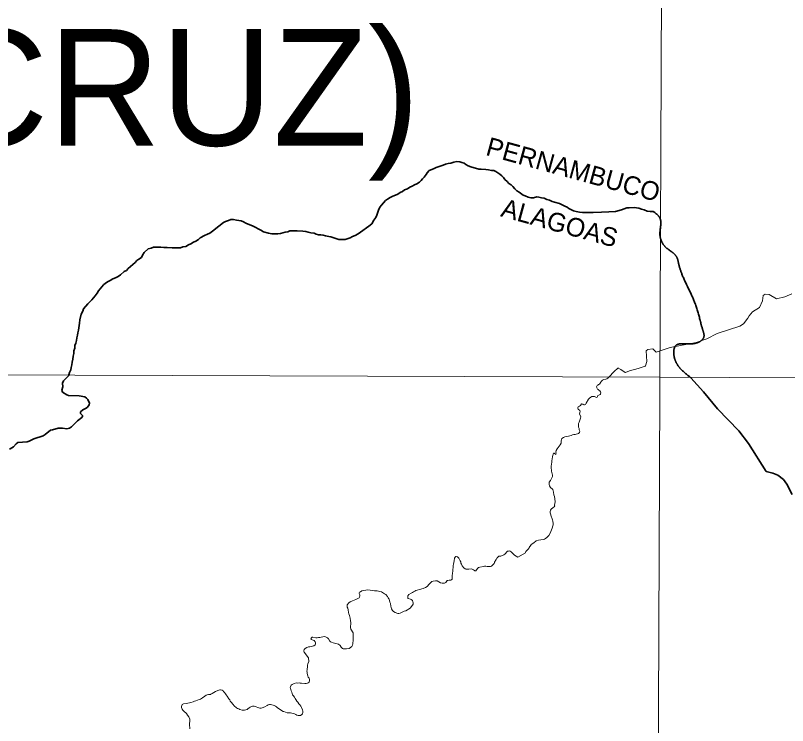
# Model space of a CAD drawing. Extents: x 553962 to 842807, y 8883888 to 9032388.
# Drawn here: x 593871 to 597188, y 8919494 to 8922544 of the extents above; entities that cross this region are included whole.
import ezdxf
from ezdxf.enums import TextEntityAlignment as Align

# ---------------------------------------------------------------- set-up
doc = ezdxf.new("R2010")
doc.units = 0
doc.header["$LTSCALE"] = 160
doc.linetypes.add('LONG_DASH_SHORT_DASH', pattern=[9.9, 6, -1.2, 1.5, -1.2])
doc.layers.add('6', color=7, linetype='Continuous', lineweight=13)

msp = doc.modelspace()

# ---------------------------------------------------------------- linework, layer by layer
at = {"layer": '6'}
for points in [[(596655.5, 8924715.8), (596593.3, 8909930.3), (596541.3, 8898204.5)], [(597206.9, 8921347.9), (597176.8, 8921335.1), (597140.6, 8921326.9), (597109.4, 8921345.3), (597091.8, 8921347), (597084, 8921340.9), (597080.4, 8921317.9), (597067.7, 8921289.1), (597038.2, 8921270.1), (597022.5, 8921254), (597017.6, 8921243.4), (596998.4, 8921219.3), (596982.5, 8921209.2), (596886.2, 8921177.5), (596841.4, 8921155.3), (596796, 8921139.4), (596684.4, 8921117.9), (596636.5, 8921101.1), (596623.7, 8921097.9), (596609.9, 8921111.7), (596587.7, 8921108.9), (596581.2, 8921103.5)], [(596581.2, 8921103.5), (596583.4, 8921058), (596577.4, 8921038.4), (596576.5, 8921036.9), (596546.9, 8921026.8), (596509.1, 8921016.7), (596491.7, 8921010.3), (596490, 8921010.8), (596472.1, 8921022.3), (596460.7, 8921029.2), (596459.6, 8921029.6), (596457.7, 8921028), (596445.2, 8921015.4), (596419.5, 8920988.9)], [(576954.6, 8921057), (596639.8, 8920989.8), (607636.3, 8920937.2), (623613.9, 8920839.1)], [(596419.5, 8920988.9), (596416.1, 8920985.5), (596411.6, 8920983.1), (596407.8, 8920981.7), (596399.5, 8920980), (596392.7, 8920976.5), (596389.8, 8920974.2), (596389.4, 8920973.2), (596388.5, 8920972.8), (596388, 8920971.8), (596387, 8920970.8), (596385.5, 8920968), (596383.2, 8920964.5), (596380.2, 8920960.7), (596376.2, 8920958.1), (596372.5, 8920956.2), (596369.6, 8920953.6), (596368.4, 8920952), (596367.4, 8920948.3), (596368.1, 8920946.1), (596368.2, 8920944.4), (596370, 8920941.5), (596371.9, 8920939.1), (596374.2, 8920937.3), (596377.3, 8920934.5), (596381, 8920931.9), (596384.8, 8920927.5), (596384.8, 8920927.5), (596385.6, 8920924.6), (596383.9, 8920916.4), (596383.6, 8920915.6), (596379.7, 8920913.5), (596373.2, 8920911.8), (596371.3, 8920906.5), (596370.2, 8920904.4), (596367.6, 8920903.1), (596364.1, 8920903.5), (596358.3, 8920907.2), (596357.3, 8920907.5), (596352.8, 8920907.7), (596347.5, 8920907.1), (596342.6, 8920904.7), (596337.1, 8920900), (596333.1, 8920895.9), (596322.9, 8920878.2)], [(596322.9, 8920878.2), (596321.8, 8920875.5), (596320.5, 8920873.2), (596315.8, 8920871.4), (596312.6, 8920871.3), (596310.4, 8920872.7), (596308.4, 8920874.5), (596303, 8920874.9), (596298.1, 8920868.6), (596293.7, 8920866.1), (596288.5, 8920862.6), (596287.3, 8920858.1), (596287.3, 8920855.8), (596289.2, 8920853.1), (596295.7, 8920846.8), (596296.2, 8920845.8), (596296.8, 8920842.9), (596295, 8920832), (596300.2, 8920819.4), (596299.3, 8920813.8), (596292.4, 8920797.3), (596290.7, 8920791.7), (596289.4, 8920786.3), (596290.7, 8920775), (596292.3, 8920769.4), (596293.4, 8920763.9), (596295.3, 8920758.3), (596294.3, 8920752.9), (596293.5, 8920751), (596289.7, 8920748.2), (596275.6, 8920744), (596269.9, 8920743.1), (596264.5, 8920741.9), (596258.8, 8920739.7), (596253.2, 8920738.4), (596247.6, 8920736.7), (596236.5, 8920735.2), (596230.9, 8920733.7), (596225.4, 8920731.3), (596218.8, 8920726.5), (596218.2, 8920725.5), (596216.7, 8920722.2), (596215.8, 8920715.7), (596215.7, 8920710.1), (596215.3, 8920707.1), (596211.6, 8920699.2), (596197.7, 8920682), (596193.8, 8920675.4), (596193.1, 8920667.7), (596194.2, 8920664.1), (596192.8, 8920660.7), (596192.2, 8920658.1), (596192, 8920658), (596185.8, 8920663.5), (596183.3, 8920663.3), (596181.1, 8920659.8), (596179.3, 8920654.3), (596178.1, 8920648.7), (596176.8, 8920637.8), (596175.7, 8920632), (596175.2, 8920626.1), (596173.4, 8920615.3), (596172.7, 8920609.8), (596172.8, 8920603.6), (596174.4, 8920586.9), (596175.3, 8920581.1), (596177.2, 8920575.1), (596177.8, 8920569.5), (596177.6, 8920563.3), (596177.3, 8920560), (596173.2, 8920551.4), (596169.7, 8920546), (596164.5, 8920539), (596163.8, 8920534.7), (596164.4, 8920529.3), (596165.8, 8920523.5), (596169.8, 8920515.6), (596179, 8920508.3), (596179.7, 8920507.3), (596181.2, 8920501.9), (596182.2, 8920495.7), (596184.6, 8920484.3), (596186.5, 8920477.5), (596189.9, 8920455.4)], [(596189.9, 8920455.4), (596189.5, 8920454.3), (596187.2, 8920440.2), (596187.2, 8920439.4), (596188.3, 8920437.7), (596188.3, 8920437.1), (596185.5, 8920433.8), (596181.5, 8920430.2), (596172.4, 8920423), (596169.5, 8920418.8), (596168.2, 8920412.8), (596168.7, 8920407.7), (596169.5, 8920402.7), (596172, 8920392.7), (596176.5, 8920381.4), (596178, 8920376.9), (596179.2, 8920371.6), (596180.6, 8920361.1), (596180.6, 8920356.3), (596179.6, 8920351.4), (596176.7, 8920340.8), (596168, 8920320.1), (596162.5, 8920310), (596158.8, 8920305.4), (596153.7, 8920300.7), (596148.8, 8920297.3), (596144, 8920294.9), (596139.2, 8920293.3), (596128.6, 8920290.9), (596118.2, 8920289.7), (596108.2, 8920286.6), (596097.6, 8920278.6)], [(596097.6, 8920278.6), (596087, 8920270.7), (596086.2, 8920270.4), (596080.9, 8920262.8), (596078.5, 8920257.9), (596076, 8920254.4), (596072.4, 8920250.1), (596065.8, 8920243.2), (596064.1, 8920240.6), (596063, 8920236.2), (596030, 8920216.7), (596014.6, 8920225.9), (596013.7, 8920226.2), (596013.1, 8920226.8), (596012.8, 8920227.7), (596010.9, 8920229.4), (596007.9, 8920232.8), (596000.2, 8920239.7), (595996.7, 8920242.2), (595992.4, 8920243.5), (595988.7, 8920243.2), (595985.4, 8920242.5), (595983.7, 8920241.8), (595981.6, 8920239.6), (595976.4, 8920232.6), (595973.2, 8920229.4), (595969.3, 8920226.3), (595963.4, 8920223.6), (595959.7, 8920222.4), (595955.7, 8920221.9), (595952, 8920221.1), (595948.5, 8920221.1), (595947.7, 8920220.8), (595944.7, 8920218.6), (595940.5, 8920213.8), (595940.1, 8920212.7), (595939.1, 8920212), (595936.7, 8920206.9)], [(595936.7, 8920206.9), (595936.6, 8920206.9), (595929.1, 8920195.6), (595929.2, 8920192.4), (595927.8, 8920190.1), (595924, 8920185.5), (595919.5, 8920180.9), (595916.5, 8920178.5), (595912.4, 8920177.2), (595907.3, 8920176.2), (595897.2, 8920177), (595891.9, 8920177.8), (595886.4, 8920177.8), (595881.6, 8920177.2), (595866.2, 8920173.5), (595861.1, 8920171.8), (595856.2, 8920168.8), (595848.9, 8920158.8), (595845, 8920158), (595843.1, 8920159.2), (595839.4, 8920163), (595833.5, 8920165.6), (595828.2, 8920166.5), (595818.6, 8920165.9), (595813.1, 8920165), (595806.4, 8920165.6), (595802.8, 8920167.3), (595797.3, 8920170.8), (595790.6, 8920180), (595786.8, 8920186.4), (595784.7, 8920191.3), (595784, 8920196.7), (595782.1, 8920201.6), (595779.5, 8920206.9), (595776.4, 8920211.9), (595772.8, 8920216), (595770, 8920218), (595764.9, 8920219.3), (595762.9, 8920219.2), (595760.1, 8920216.5), (595757.9, 8920212.1), (595756.5, 8920201.4), (595753, 8920186.6), (595752.3, 8920180.9), (595752.1, 8920171), (595750.8, 8920165.7), (595749.5, 8920155.6), (595748.2, 8920150.3), (595746.6, 8920135.4), (595747, 8920125.1), (595746.8, 8920123), (595744.1, 8920119), (595741.7, 8920117.9), (595733.7, 8920117.9), (595729, 8920117.3), (595726.8, 8920116.5), (595726.1, 8920116), (595719.5, 8920108.7), (595714.6, 8920105.7), (595709.3, 8920104.6), (595704.2, 8920104.7), (595697.4, 8920106.1), (595682.2, 8920114.9), (595680.4, 8920115.5), (595675.5, 8920115.9), (595665.3, 8920114.4), (595660.3, 8920112.3), (595658.1, 8920111)], [(595658.1, 8920111), (595655.6, 8920108.5), (595651.9, 8920104.2), (595647.8, 8920100.6), (595639.3, 8920091), (595632.7, 8920087), (595623.2, 8920082.6), (595617.5, 8920080.8), (595612.7, 8920078.9), (595606.8, 8920078.2), (595597.1, 8920075.8), (595591.6, 8920073.9), (595586.7, 8920071), (595581.7, 8920067.6), (595577.1, 8920064.8), (595571.5, 8920062.6), (595561.7, 8920056.4), (595561.7, 8920056.4), (595556.2, 8920051.1)], [(595556.2, 8920051.1), (595556.8, 8920041.8), (595557.1, 8920040.8), (595558.3, 8920039.9), (595568.7, 8920036.2), (595571.6, 8920035), (595576.8, 8920030.7), (595578.9, 8920025.4), (595579.7, 8920020.2), (595579.8, 8920016.6), (595579.2, 8920014.4), (595568.5, 8919999.7), (595567.3, 8919998.5), (595548.1, 8919986.8), (595541.1, 8919985.3), (595535.4, 8919982.4), (595524.6, 8919976), (595518.6, 8919974.3), (595513.3, 8919975), (595502.3, 8919979.2), (595495.2, 8919983.1), (595491.5, 8919987.2), (595486.8, 8919994.6), (595485.2, 8920000.2), (595484.5, 8920006.3), (595481.8, 8920018), (595479.4, 8920024.2), (595478.1, 8920030.1), (595476.1, 8920035.8), (595474.8, 8920037.4), (595472.3, 8920042.5), (595468.9, 8920048.1), (595462.9, 8920056.2), (595457.2, 8920059.5), (595444.2, 8920067.7), (595436.6, 8920069.9), (595431.2, 8920071), (595425.4, 8920071.8), (595413.3, 8920072.9), (595407.1, 8920073.8), (595395.5, 8920074.6), (595383.1, 8920075.9), (595377.1, 8920075.5), (595365.3, 8920073.2), (595359.7, 8920071.7), (595353.5, 8920068.5), (595349.8, 8920066.3), (595348.4, 8920064.4), (595347.6, 8920062.5), (595348.1, 8920060.6), (595350.5, 8920055.3), (595350.7, 8920050.2), (595349.1, 8920044.4), (595347.4, 8920041.8), (595332.8, 8920034.6), (595319.8, 8920029.3), (595308.8, 8920025.2), (595303.6, 8920020.4), (595296.8, 8920012.5), (595296.3, 8920010.1), (595296.8, 8920002), (595298.6, 8919998.5), (595301.1, 8919990.6), (595302.4, 8919978.8), (595303.5, 8919972.9), (595306.1, 8919966.4), (595309.8, 8919954.2), (595311.2, 8919942.8), (595312.2, 8919936.4), (595312.2, 8919930.6), (595310.5, 8919919.3), (595310.5, 8919914.1), (595312, 8919907.4), (595321.5, 8919891.2), (595322.7, 8919885.4), (595322.1, 8919874.5), (595322.3, 8919868.3), (595321.6, 8919856.8), (595320.8, 8919850.8), (595321, 8919844.9), (595319.8, 8919839.6), (595317.8, 8919835.8), (595315.7, 8919833.1), (595311, 8919828.8), (595304.7, 8919824.7), (595293.7, 8919822.5), (595287.7, 8919822.5), (595281.7, 8919822.9), (595279.6, 8919823.3), (595276.1, 8919825.3), (595270.4, 8919830.6), (595265.5, 8919837.5), (595259.1, 8919843.4), (595253.4, 8919845.2), (595241.8, 8919847.7), (595235.8, 8919849.4), (595229.3, 8919851.8), (595224.2, 8919853.9), (595221.7, 8919855.6), (595215.5, 8919865.8), (595211.5, 8919869.9)], [(595211.5, 8919869.9), (595211.5, 8919869.9), (595203.4, 8919875.3), (595196.7, 8919875.5), (595191.1, 8919874.5), (595185.1, 8919873.9), (595179.1, 8919872.2), (595173.5, 8919871.2), (595167, 8919870.5), (595163.5, 8919870.5), (595160.9, 8919871.1), (595149.3, 8919873), (595145.9, 8919872.6), (595141.2, 8919869.2), (595140.4, 8919866.2), (595140.9, 8919864.8), (595142, 8919862.9), (595154.1, 8919858.3), (595158.4, 8919853), (595159.9, 8919850), (595160.5, 8919846.3), (595160.3, 8919843.4), (595158.2, 8919840.8), (595152.4, 8919836.5), (595141.6, 8919833.3), (595135.4, 8919832.3), (595129.5, 8919831.1), (595122.5, 8919828.4), (595116, 8919824.6), (595113.1, 8919821.6), (595112.2, 8919820.4), (595109.5, 8919814.4), (595109.6, 8919812.9), (595111.6, 8919808.8), (595130.3, 8919784.6), (595131.4, 8919769.3), (595127.8, 8919758.5), (595126.5, 8919753.3), (595126, 8919748), (595123.7, 8919733.2), (595123.5, 8919727.1), (595123.7, 8919722.3), (595124.3, 8919717.4), (595126.6, 8919707.1), (595129.1, 8919701.7), (595132.3, 8919696.5), (595134.2, 8919691.2), (595134.9, 8919686.4), (595133.1, 8919680.8), (595132.3, 8919679.5), (595128.7, 8919677), (595125.3, 8919675.6), (595120.4, 8919674.8), (595115, 8919674.6), (595100.3, 8919676.1), (595094.8, 8919676.1), (595089.5, 8919676.5), (595084.5, 8919676.3), (595079.2, 8919676.5), (595069.2, 8919674.8), (595059.4, 8919670.2), (595055.8, 8919667.6), (595053.5, 8919663.7), (595052, 8919657.7), (595052.1, 8919654.1), (595055.6, 8919642.4), (595057.9, 8919637.1), (595059.3, 8919631.8), (595061.3, 8919625.8), (595063.1, 8919624.4), (595064.1, 8919622.7), (595069.5, 8919614.9), (595072.4, 8919609.9), (595076.3, 8919605.2), (595080.2, 8919598.6), (595084.2, 8919593.5), (595088.7, 8919586.8), (595092.6, 8919582.8), (595096.9, 8919576.3), (595099.5, 8919571.6), (595104.2, 8919560.8), (595105.8, 8919556), (595106, 8919550.3), (595104.9, 8919544.2), (595104.4, 8919543.4), (595101.4, 8919540.4), (595096.4, 8919537.1), (595091.3, 8919536.3), (595085.6, 8919536.5), (595079.3, 8919538.1), (595076.2, 8919540.5), (595069.8, 8919543.9), (595053.4, 8919547.8), (595038.5, 8919547.9)], [(595038.5, 8919547.9), (595038.5, 8919547.9), (595023.6, 8919553.8), (595021, 8919554), (594997.1, 8919569.7), (594992.7, 8919574.4), (594988.3, 8919577.5), (594983.2, 8919579.3), (594977.9, 8919580.7), (594967.4, 8919584.3), (594967.4, 8919584.3), (594962.5, 8919584), (594957.2, 8919582.7), (594952.2, 8919580.4), (594942.3, 8919574.2), (594931.7, 8919569.5), (594926.3, 8919568.6), (594921, 8919568.3), (594916.2, 8919569.5), (594900.8, 8919574.8), (594896.1, 8919576.2), (594890.9, 8919576.6), (594889, 8919576.3), (594880.2, 8919572.8), (594875.3, 8919569.6), (594870.1, 8919565.6), (594866.2, 8919563.1), (594861.2, 8919560.8), (594855.5, 8919559.2), (594850.6, 8919559), (594845, 8919559.4), (594835.2, 8919562.7), (594830.2, 8919564.8), (594824.9, 8919567.4), (594820.3, 8919570.2), (594811.4, 8919577.8), (594807, 8919583.8), (594798.1, 8919593.9), (594794.3, 8919597.8), (594791.6, 8919603.4), (594788, 8919608), (594780.1, 8919619.3), (594777, 8919624.9), (594773.5, 8919629.2), (594769.1, 8919635.6), (594765.6, 8919640.1), (594763.3, 8919642.3), (594758.6, 8919644.9), (594751.6, 8919646.6), (594748.7, 8919646.7), (594741, 8919644.8), (594731.3, 8919640.1), (594716.2, 8919630.9), (594710.7, 8919628.3), (594708.7, 8919627.7), (594700.3, 8919627), (594695.4, 8919625.8), (594690.4, 8919623.9), (594685.2, 8919620.5), (594675.3, 8919612.9), (594666.2, 8919607.6), (594660.5, 8919605.2), (594645.4, 8919599.5), (594640.1, 8919598), (594635, 8919595.8)], [(594635, 8919595.8), (594624.9, 8919592.5), (594619.4, 8919591.1), (594604.2, 8919588.8), (594593.8, 8919586.4), (594587.8, 8919584), (594585.7, 8919579.6), (594584.3, 8919574.8), (594584.1, 8919571.4), (594587.7, 8919564.4), (594590.8, 8919560), (594596.2, 8919553.6), (594605.1, 8919547.1), (594605.3, 8919546), (594606.5, 8919545.2), (594610.9, 8919538.4), (594616.3, 8919531.4), (594619.9, 8919521.3), (594620.2, 8919515.6), (594618.5, 8919500.2), (594620, 8919480)]]:
    msp.add_lwpolyline(points, dxfattribs=at)
at = {"layer": '6', "linetype": 'LONG_DASH_SHORT_DASH', "lineweight": 35}
for points in [[(595503.7, 8921771.9), (595513.3, 8921776.4), (595523.8, 8921783.5), (595533.3, 8921787.6), (595542.8, 8921794.6), (595554.8, 8921799.7), (595565.9, 8921806.8), (595575.4, 8921810.3), (595584.9, 8921816.9), (595595.4, 8921821), (595607, 8921827), (595613.5, 8921834.6), (595619.5, 8921842.7), (595626.5, 8921849.7), (595635, 8921860.3), (595640.5, 8921868.3), (595647.9, 8921877.9), (595660, 8921882.5), (595669.5, 8921886.5), (595678, 8921891.1), (595709.1, 8921900.8), (595718.1, 8921904.3), (595730.2, 8921907.9), (595742.2, 8921908.9), (595753.8, 8921913), (595767.3, 8921916.1), (595779.9, 8921915.6), (595789.4, 8921912.7), (595799, 8921909.2), (595806.5, 8921903.2), (595816.6, 8921897.7), (595827.1, 8921893.8), (595861.3, 8921882.9), (595871.9, 8921882.9), (595892.5, 8921882), (595904, 8921881.1), (595916.1, 8921878.1), (595925.6, 8921877.1), (595934.7, 8921873.7), (595943.7, 8921867.2), (595952.3, 8921861.7), (595960.3, 8921855.2), (595968.4, 8921847.7), (595974, 8921838.7), (595983.5, 8921831.2), (595990.1, 8921821.7), (596000.2, 8921815.7), (596007.7, 8921809.2), (596016.8, 8921798.7), (596024.9, 8921790.7), (596035.4, 8921784.8), (596052.1, 8921771.8), (596061.6, 8921768.8), (596073.7, 8921763.3), (596085.2, 8921760.4), (596097.3, 8921760.4), (596110.3, 8921764.5), (596119.9, 8921763.6), (596131.4, 8921760.1), (596142.5, 8921759.1), (596153.6, 8921753.2), (596165.6, 8921749.7), (596176.7, 8921745.2), (596186.7, 8921741.8), (596208.8, 8921735.8), (596232, 8921724.4), (596241.6, 8921720.9), (596249.1, 8921714.9), (596268.7, 8921704.5), (596279.8, 8921701), (596294.3, 8921698.1), (596306.9, 8921697.1), (596320, 8921696.7), (596353.6, 8921696.8), (596389.2, 8921699), (596420.4, 8921700.1), (596448.5, 8921702.3), (596474.6, 8921709.4), (596486.1, 8921713.5), (596497.6, 8921717), (596508.2, 8921718.1), (596528.7, 8921718.2), (596538.8, 8921717.7), (596549.8, 8921716.3), (596560.4, 8921712.3), (596572.5, 8921708.8), (596585, 8921703.4), (596598.6, 8921701.4), (596611.6, 8921701.5)], [(594412.5, 8921504.4), (594417, 8921514), (594424.5, 8921525.1), (594441.5, 8921540.7), (594453.5, 8921543.8), (594464, 8921547.8), (594495.2, 8921548), (594509.2, 8921547.5), (594523.3, 8921547.6), (594543.9, 8921545.7), (594569, 8921545.8), (594580.6, 8921546.3), (594590.1, 8921549.9), (594603.7, 8921551.5), (594614.2, 8921558.1), (594625.2, 8921562.1), (594636.2, 8921569.7), (594646.8, 8921574.3), (594657.3, 8921581.8), (594664.3, 8921588.9), (594683.8, 8921599), (594696.4, 8921604.1), (594705.9, 8921609.2), (594718.4, 8921616.8), (594744.4, 8921639), (594765, 8921654.6), (594774, 8921659.2), (594786.5, 8921662.7), (594796.6, 8921666.8), (594808.1, 8921666.8), (594820.7, 8921664.4), (594841.3, 8921661.5), (594851.3, 8921657), (594860.9, 8921651), (594870.5, 8921647.1), (594883, 8921642.6), (594893.1, 8921638.6), (594925.8, 8921621.2), (594936.4, 8921614.7), (594958, 8921608.3), (594972.1, 8921605.8), (594986.1, 8921605.9), (594998.2, 8921606.4), (595010.2, 8921606.5), (595019.3, 8921610.1), (595029.8, 8921613.6), (595040.8, 8921614.7), (595049.9, 8921618.2), (595059.9, 8921618.8), (595070, 8921618.8), (595081.5, 8921618.4), (595106.1, 8921616.5), (595118.7, 8921616), (595128.2, 8921612.6), (595140.3, 8921610.1), (595153.9, 8921608.2), (595162.9, 8921604.7), (595173.5, 8921601.7), (595183, 8921600.8), (595193.1, 8921600.3), (595203.6, 8921596.8), (595217.2, 8921593.9), (595226.7, 8921592.9), (595259.9, 8921582), (595287, 8921582.1), (595309.1, 8921588.3), (595319.1, 8921594.3), (595331.2, 8921597.9), (595343.7, 8921605.5), (595354.2, 8921612.6), (595388.8, 8921638.3), (595402.3, 8921649.4), (595410.8, 8921664.5), (595419.2, 8921676.6), (595423.7, 8921686.2), (595427.2, 8921695.2), (595430.2, 8921707.8), (595437.2, 8921719.8), (595444.2, 8921729.4), (595460.7, 8921748.6), (595469.7, 8921754.1), (595481.2, 8921762.2), (595491.7, 8921767.8), (595503.7, 8921771.9)], [(594099.8, 8920996.9), (594100.5, 8921000.4), (594104, 8921009.5), (594109.4, 8921021.6), (594109.9, 8921032.1), (594113.9, 8921042.7), (594114.8, 8921055.2), (594118.3, 8921067.8), (594119.8, 8921079.9), (594121.7, 8921092.4), (594121.7, 8921102.5), (594125.7, 8921114.5), (594126.1, 8921125.6), (594130.1, 8921136.6), (594133.6, 8921148.2), (594134.5, 8921159.3), (594138, 8921170.8), (594138.5, 8921180.4), (594142.4, 8921191.4), (594146.8, 8921222.6), (594147.8, 8921236.1), (594153.7, 8921261.3), (594160.2, 8921273.3), (594164.2, 8921283.4), (594181.7, 8921304.6), (594199.2, 8921321.7), (594213.7, 8921339.4), (594222.2, 8921350.9), (594228.2, 8921360.5), (594241.7, 8921377.7), (594249.7, 8921386.2), (594257.7, 8921393.3), (594269.2, 8921400.9), (594278.7, 8921405.9), (594289.8, 8921413), (594300.8, 8921417.1), (594311.8, 8921422.1), (594322.3, 8921429.7), (594337.9, 8921443.3), (594348.4, 8921448.4), (594354.9, 8921457.5), (594365.9, 8921466.1), (594384.9, 8921482.7), (594392.4, 8921491.3), (594401.5, 8921496.3), (594412.5, 8921504.4)], [(594176.2, 8920899.4), (594168.7, 8920905.5), (594145.6, 8920910), (594098.9, 8920911.9), (594091.7, 8920913.9), (594073.9, 8920925.8), (594070.1, 8920934.3), (594074.3, 8920949.1), (594073.3, 8920964.4), (594077, 8920974.4), (594099.8, 8920996.9)], [(596772.7, 8920987.6), (596827.2, 8920927.7), (596887.6, 8920854.4), (596978.3, 8920759.7), (597020.1, 8920705.3), (597096.6, 8920585), (597125.2, 8920577.1), (597146.5, 8920568.5), (597170.2, 8920550.2), (597184.9, 8920530.7), (597208.4, 8920486.7)], [(594030.9, 8920764), (594054.9, 8920770.3), (594073.9, 8920770.6), (594092, 8920768.1), (594103, 8920771.6), (594111.8, 8920776.3), (594138.2, 8920802.2), (594156.9, 8920817.3), (594159.3, 8920821.2), (594159, 8920825), (594150, 8920833.8), (594150.8, 8920840.9), (594161, 8920850.4), (594174.3, 8920856.6), (594180.7, 8920861.6), (594187.3, 8920871.1), (594189.3, 8920877.9), (594182.3, 8920894.6), (594176.2, 8920899.4)], [(593845.9, 8920680.4), (593849, 8920681.9), (593862.8, 8920691.4), (593874.2, 8920704.1), (593881.4, 8920709.6), (593921.2, 8920712.4), (593929.8, 8920715), (593950, 8920724.9), (593989.6, 8920737.7), (593999.3, 8920743.2), (594022.2, 8920761.7), (594030.9, 8920764)]]:
    msp.add_lwpolyline(points, dxfattribs=at)
msp.add_spline([(596611.2, 8921701.9), (596639.9, 8921673.2), (596639.9, 8921601.6), (596665.6, 8921547.2), (596711.4, 8921507.1), (596720, 8921478.5), (596734.3, 8921432.6), (596788.7, 8921312.3), (596811.6, 8921237.9), (596823.1, 8921194.9), (596828.8, 8921163.4), (596788.7, 8921134.8), (596705.7, 8921123.3), (596700, 8921083.2), (596772.7, 8920987.6)], degree=3, dxfattribs=at)

# ---------------------------------------------------------------- texts
at = {"layer": '6'}
msp.add_text('(POÇO DA CRUZ)', height=500, dxfattribs=at).set_placement((590036.9, 8921984.9))
for s, p in [('PERNAMBUCO', (596257.1, 8921844)), ('ALAGOAS', (596198.5, 8921614.1))]:
    msp.add_text(s, height=80, rotation=344.671, dxfattribs=at).set_placement(p, align=Align.CENTER)

doc.saveas('drawing.dxf')
